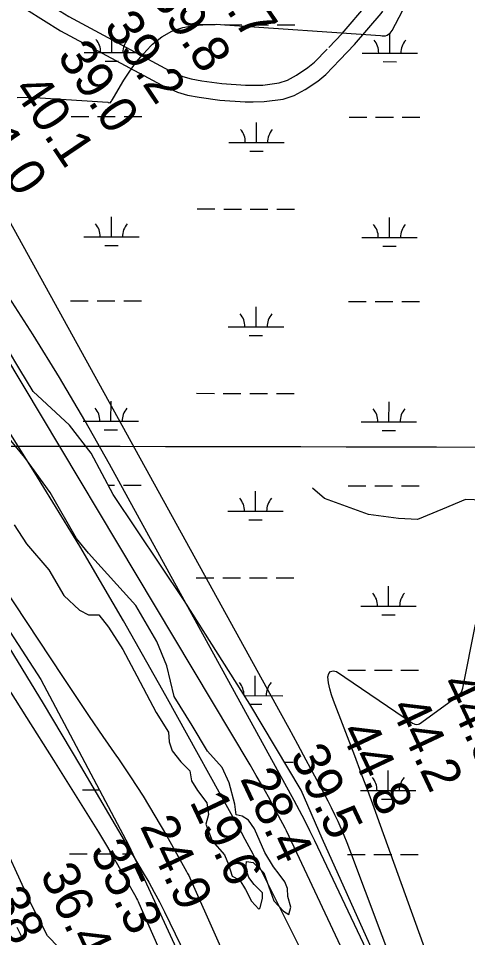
# Model space of a CAD drawing. Extents: x 3180038 to 3217926, y 922069 to 947485.
# Drawn here: x 3210273 to 3211084, y 932634 to 934293 of the extents above; entities that cross this region are included whole.
import ezdxf

# ---------------------------------------------------------------- set-up
doc = ezdxf.new("R2010")
doc.units = 0
for name, color, linetype in [('V-GRID-MAJR', 7, 'Continuous'), ('V-RIVR-EDGE', 7, 'Continuous'), ('V-RIVR-RANG', 7, 'Continuous'), ('V-ROAD-CNTR', 7, 'Continuous'), ('V-SITE-VEGE', 7, 'Continuous'), ('V-TOPO-DPTH', 7, 'Continuous'), ('V-TOPO-MAJR', 7, 'Continuous'), ('V-TOPO-MINR', 7, 'Continuous'), ('V-TOPO-SHOR', 7, 'Continuous'), ('V-WETL-SWMP', 7, 'Continuous')]:
    doc.layers.add(name, color=color, linetype=linetype)

msp = doc.modelspace()

# ---------------------------------------------------------------- linework, layer by layer
at = {"layer": 'V-GRID-MAJR'}
msp.add_spline([(3184280, 933581.8), (3186889.6, 933574.8), (3192108.7, 933561.5), (3197327.7, 933549), (3202546.8, 933537.2), (3207765.9, 933526.2), (3212985, 933516), (3215594.6, 933511.2)], degree=3, dxfattribs=at)
at = {"layer": 'V-RIVR-EDGE'}
for points in [[(3210265.5, 933379.1), (3210288, 933344.7), (3210327.9, 933298.1), (3210355.1, 933251.9), (3210383.8, 933224.9), (3210399.8, 933217), (3210418.5, 933217), (3210435.8, 933194.3), (3210461.8, 933154.3), (3210486.9, 933106.8), (3210522, 933040.7), (3210544.5, 933005), (3210545.7, 932987.6), (3210550.9, 932971.1), (3210566.5, 932951.5), (3210582.6, 932935.3), (3210586, 932917.5), (3210596.8, 932899.7), (3210613.3, 932877.5), (3210616.7, 932856.2), (3210611.9, 932838.8), (3210623.1, 932809.2), (3210645.2, 932783.9), (3210652.6, 932766.5), (3210659, 932745.2), (3210672.9, 932738.2), (3210683.3, 932721.2), (3210694.1, 932699.9), (3210707.1, 932685.5), (3210709.7, 932688.1), (3210713.7, 932705.5), (3210713.7, 932715.1), (3210699, 932729.9), (3210689.5, 932743), (3210683.8, 932758.6), (3210685.2, 932771.7), (3210697.3, 932769.9), (3210716.4, 932751.1), (3210734.6, 932700.7), (3210751.9, 932681.9), (3210761.4, 932675.8), (3210765, 932689.3), (3210759.4, 932708.4), (3210759, 932722.8), (3210754.2, 932735), (3210744.2, 932748.9), (3210733.8, 932762), (3210718.3, 932787.7), (3210699.7, 932830.3), (3210688.8, 932846.4), (3210677.1, 932853.4), (3210666.3, 932856), (3210664.1, 932875.2), (3210653.8, 932913.4), (3210640.8, 932941.3), (3210614.4, 932970.5), (3210586.7, 933017.1), (3210554.6, 933069.3), (3210540.9, 933124.5), (3210523.2, 933168.5), (3210485.5, 933233.3), (3210399.7, 933328.3), (3210378, 933354.5), (3210330.4, 933437.6), (3210284.9, 933500.7), (3210211.7, 933589.2)], [(3210366.6, 932595.5), (3210325.8, 932637.8), (3210296.4, 932694.8), (3210231.1, 932835.4)]]:
    msp.add_lwpolyline(points, dxfattribs=at)
at = {"layer": 'V-ROAD-CNTR'}
for points in [[(3209769.5, 934443.2), (3209907.5, 934427.5), (3210044.5, 934407.8), (3210130.5, 934395.1), (3210184.2, 934381.1), (3210240.6, 934362.6), (3210301.8, 934335.4), (3210364.1, 934296.5), (3210545.6, 934199.2), (3210561.4, 934192)], [(3209763.2, 934413.7), (3209903.6, 934397.7), (3210040.1, 934378.1), (3210124.5, 934365.6), (3210175.8, 934352.3), (3210229.8, 934334.6), (3210287.6, 934308.8), (3210349.1, 934270.6), (3210532.3, 934172.3), (3210545.9, 934166.1)], [(3210833.7, 934240.6), (3210858, 934265.9), (3210904.3, 934319.9), (3210907.3, 934324.4)], [(3210853.5, 934218), (3210880.2, 934245.7), (3210928.1, 934301.6), (3210930.9, 934305.7)], [(3210691, 934172.4), (3210714.8, 934172.7), (3210744.2, 934176.5), (3210758.9, 934181.5), (3210775.4, 934190.4), (3210795.8, 934204.1), (3210807.9, 934213.8), (3210830.7, 934237.6)], [(3210696.8, 934142.4), (3210717, 934142.7), (3210751, 934147.1), (3210771, 934153.9), (3210791, 934164.8), (3210813.6, 934179.9), (3210828.2, 934191.7), (3210853.5, 934218)], [(3210561.4, 934192), (3210570.3, 934187.9), (3210585.2, 934183.9), (3210604.2, 934180.4), (3210640.2, 934175.2), (3210683.4, 934172.3), (3210691, 934172.4)], [(3210547, 934165.6), (3210560.2, 934159.6), (3210578.6, 934154.6), (3210599.3, 934150.8), (3210637.1, 934145.4), (3210682.6, 934142.2), (3210696.8, 934142.4)]]:
    msp.add_lwpolyline(points, dxfattribs=at)
at = {"layer": 'V-SITE-VEGE'}
for p, q in [((3210275.9, 933659.5), (3210253.6, 933696.6)), ((3210299.6, 933619.8), (3210275.9, 933659.5)), ((3210365.7, 933558.7), (3210299.6, 933619.8)), ((3210404.7, 933508.2), (3210365.7, 933558.7)), ((3210444.3, 933433.7), (3210404.7, 933508.2)), ((3210572.6, 933242.4), (3210444.3, 933433.7)), ((3210691.2, 933055.3), (3210572.6, 933242.4)), ((3210784, 932900.5), (3210691.2, 933055.3)), ((3210821.7, 932813.1), (3210784, 932900.5)), ((3210912.8, 932609.6), (3210821.7, 932813.1))]:
    msp.add_line(p, q, dxfattribs=at)
msp.add_lwpolyline([(3210106.4, 933419.3), (3210313.7, 933100), (3210472.5, 932800.3), (3210668, 932376.4)], dxfattribs=at)
at = {"layer": 'V-TOPO-DPTH'}
for points in [[(3210805.3, 932568.3), (3210703.5, 932771.5), (3210696.8, 932784.7), (3210689.9, 932797.9), (3210682.9, 932811.1), (3210675.8, 932824.1), (3210539.6, 933070.7), (3210462.9, 933206.1), (3210384.4, 933340.4), (3210303, 933473), (3210219.6, 933604.5)], [(3210179.2, 933367.7), (3210352.6, 933105.2), (3210376.7, 933069.1), (3210400.9, 933033.1), (3210425.5, 932997.4), (3210450.3, 932961.8), (3210452.6, 932958.6), (3210475.8, 932924.4), (3210498.4, 932889.7), (3210519.8, 932854.3), (3210540.6, 932818.5), (3210576.6, 932753.9), (3210578.7, 932750), (3210580.8, 932746.1), (3210582.7, 932742.1), (3210584.5, 932738.1), (3210952.7, 931911.2)]]:
    msp.add_lwpolyline(points, dxfattribs=at)
at = {"layer": 'V-TOPO-MAJR'}
for points in [[(3210271.2, 934150.4), (3210293.7, 934151), (3210434.4, 934141.5), (3210435.1, 934141.4), (3210438.6, 934140.5), (3210438.8, 934140.5), (3210438.8, 934140.5), (3210438.9, 934140.6), (3210441, 934143.4), (3210442, 934144.9), (3210443, 934146.4), (3210444.9, 934149.4), (3210463.7, 934181.2), (3210474.5, 934197.9), (3210486.1, 934214), (3210499, 934229.2), (3210512.6, 934243.7), (3210515.5, 934246.5), (3210532.2, 934259.6), (3210550.1, 934270.1), (3210569.8, 934276.6), (3210590.8, 934280.4), (3210614.1, 934282.1), (3210630.2, 934282.4), (3210646.2, 934281.5), (3210926.8, 934262.3), (3210929.8, 934261.5), (3210932.9, 934261.2), (3210935.9, 934261.7), (3210938.8, 934262.6), (3210941.6, 934264.2), (3210944.1, 934266.1), (3210946.1, 934268.5), (3210947.8, 934271.1), (3210991.3, 934353.9)], [(3211249.8, 931786.7), (3210871.6, 932792.7), (3210866.6, 932805.6), (3210861.5, 932818.4), (3210856.1, 932831), (3210850.5, 932843.6), (3210844.6, 932856.1), (3210838.6, 932868.6), (3210832.3, 932880.8), (3210825.9, 932893.1), (3210808.3, 932925.9), (3210792.8, 932954.5), (3210777.4, 932983), (3210761.8, 933011.5), (3210746.2, 933039.9), (3210249.6, 933941.4)]]:
    msp.add_lwpolyline(points, dxfattribs=at)
at = {"layer": 'V-TOPO-MINR'}
for points in [[(3211064.7, 932172.4), (3210757.3, 932826.9), (3210756.1, 932829.4), (3210754.8, 932831.9), (3210735.2, 932868.7), (3210724.6, 932888.3), (3210713.8, 932907.8), (3210702.7, 932927.1), (3210691.4, 932946.3), (3210110.5, 933917), (3210109.7, 933918.2), (3210107, 933921.5), (3209218.8, 934802.9)], [(3209455.7, 934380.2), (3209521, 934276.9), (3209588.1, 934174.8), (3209862.4, 933769.5), (3209866.4, 933763.5), (3209870.5, 933757.4), (3209874.5, 933751.4), (3209878.4, 933745.3), (3210108.4, 933391.7), (3210179.4, 933280.8), (3210249.4, 933169.3), (3210318, 933056.9), (3210385.5, 932943.8), (3210498.6, 932751.5), (3210508.6, 932734.1), (3210518.3, 932716.4), (3210527.7, 932698.6), (3210536.7, 932680.6), (3210622.3, 932504.9)], [(3210901.5, 932612), (3210808.4, 932808.7), (3210799.4, 932827.2), (3210790.2, 932845.6), (3210780.7, 932863.8), (3210771, 932881.9), (3210437.6, 933488.5), (3210393.2, 933567.1), (3210347.5, 933645), (3210300.1, 933721.7), (3210251.4, 933797.8), (3210182.4, 933902.8), (3210166.8, 933925.4), (3210150.7, 933947.6), (3210133.6, 933969.1), (3210116, 933990.2), (3210053.9, 934061.2), (3210004.7, 934117.4), (3209983.1, 934142.1)], [(3210805.3, 932568.3), (3210703.5, 932771.5), (3210696.8, 932784.7), (3210689.9, 932797.9), (3210682.9, 932811.1), (3210675.8, 932824.1), (3210539.6, 933070.7), (3210462.9, 933206.1), (3210384.4, 933340.4), (3210303, 933473), (3210219.6, 933604.5)], [(3210179.2, 933367.7), (3210352.6, 933105.2), (3210376.7, 933069.1), (3210400.9, 933033.1), (3210425.5, 932997.4), (3210450.3, 932961.8), (3210452.6, 932958.6), (3210475.8, 932924.4), (3210498.4, 932889.7), (3210519.8, 932854.3), (3210540.6, 932818.5), (3210576.6, 932753.9), (3210578.7, 932750), (3210580.8, 932746.1), (3210582.7, 932742.1), (3210584.5, 932738.1), (3210952.7, 931911.2)], [(3211208.4, 932055.7), (3210927.1, 932836.9), (3210915.6, 932868.3), (3210904.1, 932899.7), (3210892.3, 932931), (3210880.4, 932962.3), (3210842.2, 933062), (3210838.6, 933072.5), (3210835.6, 933083.1), (3210833.3, 933093.9), (3210831.7, 933104.8), (3210833.5, 933110.7), (3210836.5, 933114.7), (3210841.4, 933115.5), (3210847.5, 933114.4), (3210984.6, 933021.5), (3210987.6, 933019.9), (3210989.2, 933019.3), (3210992.6, 933018.7), (3210995.7, 933019.4), (3210997.2, 933020.2), (3211068, 933071.2), (3211069.5, 933072.4), (3211072.1, 933075.4), (3211073.1, 933077), (3211074.6, 933080.7), (3211075.7, 933084.5), (3211098.5, 933199)], [(3210239.2, 933107.8), (3210287.9, 933031.2), (3210336.4, 932954.5), (3210402.9, 932848.7), (3210417.8, 932824.6), (3210432.4, 932800.5), (3210446.7, 932776.1), (3210460.7, 932751.5), (3210485.2, 932707.7), (3210486.7, 932704.9), (3210488.2, 932702.1), (3210489.5, 932699.3), (3210490.8, 932696.5), (3210897.5, 931774.3)], [(3210281.9, 932631), (3210271.3, 932652.8)]]:
    msp.add_lwpolyline(points, dxfattribs=at)
at = {"layer": 'V-TOPO-SHOR'}
msp.add_lwpolyline([(3211127, 933423.3), (3211080.1, 933425.1), (3211038.6, 933407.1), (3210993.5, 933389), (3210959.2, 933390.8), (3210905, 933398), (3210825.6, 933426.9), (3210804, 933445)], dxfattribs=at)
at = {"layer": 'V-WETL-SWMP'}
for p, q in [((3210596.5, 934281.8), (3210628.5, 934281.7)), ((3210644.5, 934281.7), (3210676.5, 934281.6)), ((3210692.5, 934281.6), (3210724.5, 934281.5)), ((3210740.5, 934281.5), (3210772.5, 934281.4)), ((3210441.8, 934231.4), (3210441.9, 934267.4)), ((3210943.7, 934230.3), (3210943.8, 934266.3)), ((3210391.8, 934231.5), (3210491.8, 934231.3)), ((3210429.8, 934216), (3210453.8, 934216)), ((3210893.7, 934230.4), (3210993.7, 934230.2)), ((3210931.7, 934214.9), (3210955.7, 934214.8)), ((3210368.2, 934116.2), (3210400.2, 934116.1)), ((3210416.2, 934116), (3210448.2, 934116)), ((3210464.2, 934115.9), (3210496.2, 934115.9)), ((3210870.1, 934115), (3210902.1, 934115)), ((3210918.1, 934114.9), (3210950.1, 934114.8)), ((3210966.1, 934114.8), (3210998.1, 934114.7)), ((3210702.9, 934069), (3210703, 934105)), ((3210652.9, 934069.1), (3210752.9, 934068.9)), ((3210690.9, 934053.6), (3210714.9, 934053.5)), ((3210595.8, 933949.1), (3210627.8, 933949.1)), ((3210643.8, 933949), (3210675.8, 933949)), ((3210691.8, 933948.9), (3210723.8, 933948.9)), ((3210739.8, 933948.8), (3210771.8, 933948.7)), ((3210441.1, 933898.7), (3210441.2, 933934.7)), ((3210943, 933897.6), (3210943.1, 933933.6)), ((3210391.1, 933898.9), (3210491.1, 933898.6)), ((3210429.1, 933883.3), (3210453.1, 933883.3)), ((3210893, 933897.7), (3210993, 933897.5)), ((3210931, 933882.2), (3210955, 933882.2)), ((3210367.4, 933783.5), (3210399.4, 933783.4)), ((3210415.4, 933783.4), (3210447.4, 933783.3)), ((3210463.4, 933783.3), (3210495.4, 933783.2)), ((3210702.2, 933736.3), (3210702.2, 933772.3)), ((3210869.3, 933782.3), (3210901.3, 933782.3)), ((3210917.3, 933782.2), (3210949.3, 933782.2)), ((3210965.3, 933782.1), (3210997.3, 933782.1)), ((3210652.2, 933736.4), (3210752.2, 933736.2)), ((3210690.1, 933720.9), (3210714.1, 933720.8)), ((3210440.3, 933566.1), (3210440.4, 933602.1)), ((3210595, 933616.5), (3210627, 933616.4)), ((3210643, 933616.4), (3210675, 933616.3)), ((3210691, 933616.3), (3210723, 933616.2)), ((3210739, 933616.1), (3210771, 933616.1)), ((3210942.2, 933564.9), (3210942.3, 933600.9)), ((3210390.3, 933566.2), (3210490.3, 933566)), ((3210428.3, 933550.7), (3210452.3, 933550.6)), ((3210892.2, 933565.1), (3210992.2, 933564.8)), ((3210930.2, 933549.5), (3210954.2, 933549.5)), ((3210435.3, 933450.7), (3210446.7, 933450.6)), ((3210462.7, 933450.6), (3210494.7, 933450.5)), ((3210701.4, 933403.6), (3210701.5, 933439.6)), ((3210868.6, 933449.7), (3210900.6, 933449.6)), ((3210916.6, 933449.6), (3210948.6, 933449.5)), ((3210964.6, 933449.5), (3210996.6, 933449.4)), ((3210651.4, 933403.7), (3210751.4, 933403.5)), ((3210689.4, 933388.2), (3210713.4, 933388.2)), ((3210594.3, 933283.8), (3210626.3, 933283.7)), ((3210642.3, 933283.7), (3210674.3, 933283.6)), ((3210690.3, 933283.6), (3210722.3, 933283.5)), ((3210738.3, 933283.5), (3210770.3, 933283.4)), ((3210941.5, 933232.3), (3210941.6, 933268.3)), ((3210891.5, 933232.4), (3210991.5, 933232.2)), ((3210929.5, 933216.9), (3210953.5, 933216.8)), ((3210700.7, 933070.9), (3210700.7, 933106.9)), ((3210867.8, 933117), (3210899.8, 933116.9)), ((3210915.8, 933116.9), (3210947.8, 933116.8)), ((3210963.8, 933116.8), (3210995.8, 933116.7)), ((3210681.3, 933071), (3210750.7, 933070.8)), ((3210691.1, 933055.5), (3210712.6, 933055.5)), ((3210753.9, 932950.8), (3210769.5, 932950.7)), ((3210940.7, 932899.6), (3210940.8, 932935.6)), ((3210388.9, 932900.8), (3210419.3, 932900.8)), ((3210890.7, 932899.7), (3210990.7, 932899.5)), ((3210426.8, 932885.3), (3210427.4, 932885.3)), ((3210928.7, 932884.2), (3210952.7, 932884.1)), ((3210365.2, 932785.5), (3210397.2, 932785.4)), ((3210413.2, 932785.3), (3210445.2, 932785.3)), ((3210461.2, 932785.2), (3210479.5, 932785.2)), ((3210867.1, 932784.3), (3210899.1, 932784.3)), ((3210915.1, 932784.2), (3210947.1, 932784.1)), ((3210963.1, 932784.1), (3210995.1, 932784))]:
    msp.add_line(p, q, dxfattribs=at)
for points in [[(3210912.8, 932609.6), (3210821.7, 932813.1), (3210784, 932900.5), (3210691.2, 933055.3), (3210572.6, 933242.4), (3210444.3, 933433.7), (3210404.7, 933508.2), (3210365.7, 933558.7), (3210299.6, 933619.8), (3210275.9, 933659.5), (3210253.6, 933696.6), (3210212.5, 933757.9), (3210103, 933879.1), (3210058.9, 933941.4), (3210019.9, 934003), (3209930.1, 934108.1), (3209743.5, 934329.4)], [(3210106.4, 933419.3), (3210313.7, 933100), (3210472.5, 932800.3), (3210668, 932376.4)]]:
    msp.add_lwpolyline(points, dxfattribs=at)
for centre, start, end in [((3210386.6, 934232), 359.099, 40.6427), ((3210497.1, 934231.8), 139.099, 180.6427), ((3210888.5, 934230.9), 359.099, 40.6427), ((3210999, 934230.6), 139.099, 180.6427), ((3210647.7, 934069.6), 359.099, 40.6427), ((3210758.1, 934069.3), 139.099, 180.6427), ((3210385.8, 933899.3), 359.099, 40.6427), ((3210496.3, 933899.1), 139.099, 180.6427), ((3210887.7, 933898.2), 359.099, 40.6427), ((3210998.2, 933898), 139.099, 180.6427), ((3210646.9, 933736.9), 359.099, 40.6427), ((3210757.4, 933736.6), 139.099, 180.6427), ((3210385.1, 933566.7), 359.099, 40.6427), ((3210495.6, 933566.4), 139.099, 180.6427), ((3210887, 933565.5), 359.099, 40.6427), ((3210997.5, 933565.3), 139.099, 180.6427), ((3210646.2, 933404.2), 359.099, 40.6427), ((3210756.6, 933404), 139.099, 180.6427), ((3210886.3, 933232.9), 359.099, 40.6427), ((3210996.7, 933232.6), 139.099, 180.6427), ((3210645.4, 933071.5), 0.711, 40.6427), ((3210755.9, 933071.3), 139.099, 180.6427), ((3210885.5, 932900.2), 359.099, 40.6427), ((3210996, 932899.9), 139.099, 180.6427), ((3210383.6, 932901.3), 359.099, 0.3049)]:
    msp.add_arc(centre, 35.2, start, end, dxfattribs=at)

# ---------------------------------------------------------------- texts
at = {"layer": 'V-RIVR-RANG'}
for s, rotation, p in [('38.7', 304.0383, (3210591.6, 934390.7)), ('39.8', 304.0383, (3210508.9, 934334.6)), ('39.2', 304.0383, (3210426.1, 934278.4)), ('39.0', 304.0383, (3210341.8, 934224.6)), ('40.1', 304.0383, (3210262, 934164.1)), ('41.0', 304.0383, (3210176.3, 934112.2)), ('44.3', 295.2583, (3211034, 933092.9)), ('44.2', 295.2583, (3210943.7, 933050)), ('44.8', 295.2583, (3210853.3, 933007.1)), ('39.5', 295.2583, (3210763, 932964.2)), ('28.4', 295.2583, (3210672.7, 932921.3)), ('19.6', 295.2583, (3210581.6, 932880)), ('24.9', 295.2583, (3210491.9, 932835.7)), ('35.3', 295.2583, (3210401.7, 932792.6)), ('36.4', 295.2583, (3210311.4, 932749.7)), ('38.5', 295.2583, (3210221, 932706.8))]:
    msp.add_text(s, height=67, rotation=rotation, dxfattribs=at).set_placement(p)

doc.saveas('drawing.dxf')
